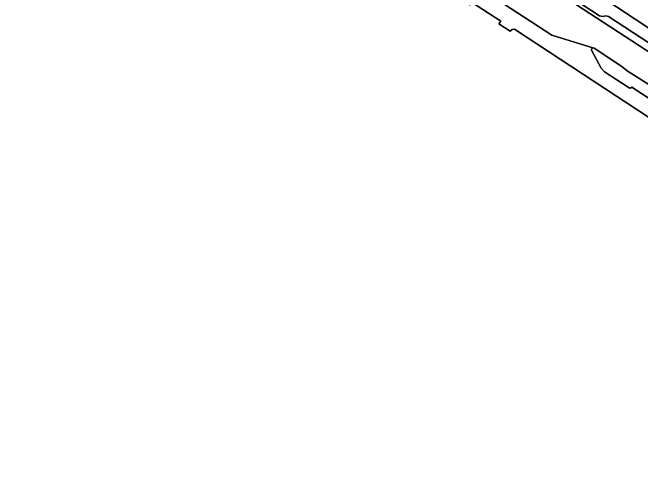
# Model space of a CAD drawing. Extents: x -690132 to -685994, y -975441 to -972444.
# Drawn here: x -687084.7 to -686932.2, y -974716.2 to -974601.2 of the extents above; entities that cross this region are included whole.
import ezdxf

# ---------------------------------------------------------------- set-up
doc = ezdxf.new("R2010")
doc.units = 0
for name, color, linetype in [('Hranice parcel', 7, 'Continuous'), ('Polygon ku', 7, 'Continuous'), ('Polygon parcely', 7, 'Continuous')]:
    doc.layers.add(name, color=color, linetype=linetype)

msp = doc.modelspace()

# ---------------------------------------------------------------- linework, layer by layer
at = {"layer": 'Hranice parcel'}
msp.add_line((-686932.56, -974625.05), (-686962.71, -974605.24), dxfattribs=at)
for points in [[(-687083.2, -974509.4), (-687079.34, -974509.57), (-687076.35, -974510.63), (-687073.2, -974513.01), (-687062.76, -974523.97), (-687051.14, -974535.4), (-687038.58, -974545.42), (-687025.96, -974554.32), (-687001.93, -974571.32), (-686988.37, -974580.52), (-686981.67, -974585.71), (-686978.73, -974588.8), (-686973.95, -974593.12), (-686970.33, -974595.76), (-686953.65, -974606.65), (-686943.71, -974609.73)], [(-687051.55, -974521.07), (-687035, -974535.92), (-687018.68, -974549.37), (-687006.01, -974558.78), (-686976.49, -974578.16), (-686976.17, -974578.61), (-686975.97, -974579.49), (-686975.6, -974580.05), (-686942.13, -974601.95), (-686941.33, -974602.14), (-686940.49, -974602), (-686939.89, -974602.09), (-686917.7, -974616.59), (-686911.67, -974620.53), (-686888.87, -974635.45), (-686880.36, -974641.33), (-686870.46, -974649.5), (-686860.68, -974658.91)], [(-686860.68, -974658.91), (-686868.4, -974651.98), (-686877.49, -974644.93), (-686909.53, -974623.87), (-686915.21, -974620.41), (-686965.07, -974587.91), (-686990.45, -974571.09), (-687003.81, -974561.64), (-687021.39, -974548.22), (-687033.61, -974537.88), (-687044.59, -974527.88), (-687051.55, -974521.07)], [(-686943.68, -974596.01), (-686937.95, -974599.76), (-686914.84, -974615.05)], [(-686962.71, -974605.24), (-686963.3, -974605.27), (-686963.82, -974605.66), (-686966.54, -974603.9), (-686966.08, -974603.25), (-686973.2, -974598.66), (-686973.62, -974599.31), (-686976.34, -974597.54)], [(-686825.03, -974715.37), (-686825.17, -974715.72), (-686825.8, -974716.2), (-686826.17, -974716.06), (-686832.51, -974710.48), (-686868.66, -974670.48), (-686875.31, -974663.64), (-686881.2, -974656.67), (-686889.02, -974650.06), (-686895.99, -974644.86), (-686908.63, -974636.06), (-686934.24, -974619.31), (-686934.56, -974619.51), (-686934.92, -974619.45), (-686940.84, -974615.57), (-686941.67, -974614.64), (-686944.02, -974610.32), (-686944.05, -974610.05), (-686943.95, -974609.86), (-686943.71, -974609.73)], [(-686943.71, -974609.73), (-686943.43, -974609.8), (-686936.63, -974614.24), (-686935.41, -974615.35), (-686922.21, -974623.64), (-686883.75, -974649.14), (-686877.8, -974653.67), (-686873.6, -974657.58), (-686870.75, -974660.62), (-686825.18, -974715.02), (-686825.03, -974715.37)], [(-686923.34, -974630.93), (-686929.21, -974627.19), (-686932.56, -974625.05)]]:
    msp.add_lwpolyline(points, dxfattribs=at)
at = {"layer": 'Polygon ku'}
msp.add_lwpolyline([(-687090.73, -974500.96), (-687083.2, -974509.4), (-687072.18, -974521.76), (-687060.7, -974532.6), (-687058.57, -974534.4), (-687050.84, -974541.92), (-687018.74, -974567.77), (-687006.63, -974576.48), (-686976.45, -974594.71), (-686975.93, -974595.56), (-686975.98, -974596.76), (-686976.34, -974597.54), (-686973.62, -974599.31), (-686973.2, -974598.66), (-686966.08, -974603.25), (-686966.54, -974603.9), (-686963.82, -974605.66), (-686963.3, -974605.27), (-686962.71, -974605.24), (-686932.56, -974625.05), (-686929.21, -974627.19)], dxfattribs=at)
at = {"layer": 'Polygon parcely'}
for points in [[(-687164.97, -974400.21), (-687146.57, -974419.74), (-687107.02, -974462.08), (-687057.42, -974515.22), (-687051.55, -974521.07), (-687035, -974535.92), (-687018.68, -974549.37), (-687006.01, -974558.78), (-686976.49, -974578.16), (-686976.17, -974578.61), (-686975.97, -974579.49), (-686975.6, -974580.05), (-686942.13, -974601.95), (-686941.33, -974602.14), (-686940.49, -974602), (-686939.89, -974602.09), (-686917.7, -974616.59), (-686911.67, -974620.53), (-686888.87, -974635.45), (-686880.36, -974641.33), (-686870.46, -974649.5), (-686860.68, -974658.91), (-686851.91, -974668.68)], [(-686915.21, -974620.41), (-686965.07, -974587.91), (-686990.45, -974571.09), (-687003.81, -974561.64), (-687021.39, -974548.22), (-687033.61, -974537.88), (-687044.59, -974527.88), (-687051.55, -974521.07), (-687057.42, -974515.22), (-687107.02, -974462.08)], [(-686914.84, -974615.05), (-686937.95, -974599.76), (-686943.68, -974596.01), (-686949.17, -974592.43), (-686949.99, -974593.83), (-686954.06, -974591.44), (-686954.57, -974592.3), (-686958.69, -974589.88), (-686958.18, -974589.02), (-686961.24, -974587.22), (-686962.25, -974586.63), (-686961.08, -974584.63), (-686965.61, -974581.66), (-686993.74, -974563.25), (-687002.15, -974557.7), (-687010.21, -974551.99), (-687018.03, -974545.96), (-687025.73, -974539.66), (-687033.44, -974533.23), (-687048.25, -974519.99), (-687055.23, -974513.09), (-687062.01, -974505.85), (-687075.61, -974491.22), (-687102.71, -974461.69)], [(-687102.71, -974461.69), (-687075.61, -974491.22), (-687062.01, -974505.85), (-687055.23, -974513.09), (-687048.25, -974519.99), (-687033.44, -974533.23), (-687025.73, -974539.66), (-687018.03, -974545.96), (-687010.21, -974551.99), (-687002.15, -974557.7), (-686993.74, -974563.25), (-686965.61, -974581.66), (-686953.67, -974566.72), (-686936.17, -974582.32), (-686935.28, -974585.43), (-686943.68, -974596.01), (-686937.95, -974599.76), (-686914.84, -974615.05)], [(-686917.7, -974616.59), (-686939.89, -974602.09), (-686940.49, -974602), (-686941.33, -974602.14), (-686942.13, -974601.95), (-686975.6, -974580.05), (-686975.97, -974579.49), (-686976.17, -974578.61), (-686976.49, -974578.16), (-687006.01, -974558.78), (-687018.68, -974549.37), (-687035, -974535.92), (-687051.55, -974521.07), (-687044.59, -974527.88), (-687033.61, -974537.88), (-687021.39, -974548.22), (-687003.81, -974561.64), (-686990.45, -974571.09), (-686965.07, -974587.91), (-686915.21, -974620.41)], [(-686988.37, -974580.52), (-686981.67, -974585.71), (-686978.73, -974588.8), (-686973.95, -974593.12), (-686970.33, -974595.76), (-686953.65, -974606.65), (-686943.71, -974609.73), (-686943.43, -974609.8), (-686936.63, -974614.24), (-686935.41, -974615.35), (-686922.21, -974623.64)], [(-686908.63, -974636.06), (-686934.24, -974619.31), (-686934.56, -974619.51), (-686934.92, -974619.45), (-686940.84, -974615.57), (-686941.67, -974614.64), (-686944.02, -974610.32), (-686944.05, -974610.05), (-686943.95, -974609.86), (-686943.71, -974609.73), (-686953.65, -974606.65), (-686970.33, -974595.76)], [(-686973.2, -974598.66), (-686966.08, -974603.25), (-686966.54, -974603.9), (-686963.82, -974605.66), (-686963.3, -974605.27), (-686962.71, -974605.24), (-686932.56, -974625.05), (-686929.21, -974627.19)], [(-686922.21, -974623.64), (-686935.41, -974615.35), (-686936.63, -974614.24), (-686943.43, -974609.8), (-686943.71, -974609.73), (-686943.95, -974609.86), (-686944.05, -974610.05), (-686944.02, -974610.32), (-686941.67, -974614.64), (-686940.84, -974615.57), (-686934.92, -974619.45), (-686934.56, -974619.51), (-686934.24, -974619.31), (-686908.63, -974636.06)]]:
    msp.add_lwpolyline(points, dxfattribs=at)

doc.saveas('drawing.dxf')
